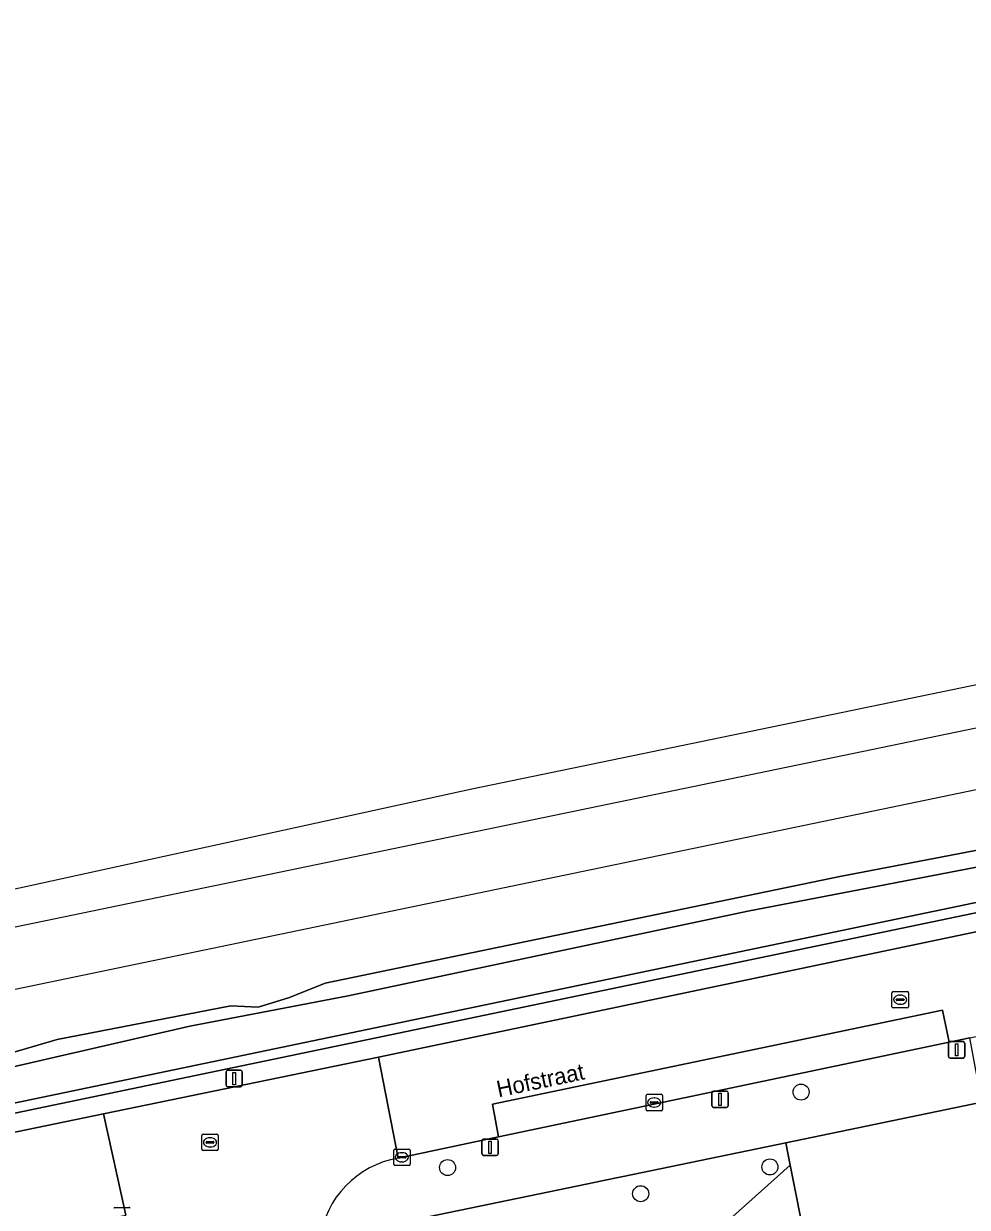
# Model space of a CAD drawing. Extents: x 162989 to 165008, y 383432 to 384338.
# Drawn here: x 163703.1 to 163760.7, y 384092.9 to 384165.1 of the extents above; entities that cross this region are included whole.
import ezdxf

# ---------------------------------------------------------------- set-up
doc = ezdxf.new("R2010")
doc.units = 0
for name, color, linetype in [('IMGEO_Boom', 7, 'Continuous'), ('IMGEO_Erf', 7, 'Continuous'), ('IMGEO_Grasland_overig', 7, 'Continuous'), ('IMGEO_Greppel_droge_sloot', 7, 'Continuous'), ('IMGEO_Groenvoorziening', 7, 'Continuous'), ('IMGEO_Haag', 7, 'Continuous'), ('IMGEO_Hek', 7, 'Continuous'), ('IMGEO_Kolk', 7, 'Continuous'), ('IMGEO_Lichtmast', 7, 'Continuous'), ('IMGEO_Openbare_ruimte_label', 7, 'Continuous'), ('IMGEO_Parkeervlak_gesloten', 7, 'Continuous'), ('IMGEO_Rijbaan_lokaal_gesloten', 7, 'Continuous'), ('IMGEO_Rijbaan_lokaal_open', 7, 'Continuous'), ('IMGEO_Rioolput', 7, 'Continuous'), ('IMGEO_Spoor', 7, 'Continuous'), ('IMGEO_Spoorbaan_halfverhard', 7, 'Continuous'), ('IMGEO_Voetpad_open', 7, 'Continuous')]:
    doc.layers.add(name, color=color, linetype=linetype)

msp = doc.modelspace()

# ---------------------------------------------------------------- linework, layer by layer
at = {"layer": 'IMGEO_Boom'}
for centre in [(163750.522, 384099.899), (163728.959, 384095.293), (163748.619, 384095.332), (163740.736, 384093.702)]:
    msp.add_circle(centre, 0.489, dxfattribs=at)
at = {"layer": 'IMGEO_Erf'}
msp.add_lwpolyline([(163792.173, 384090.826), (163791.594, 384093.683), (163788.952, 384093.148), (163788.117, 384092.979), (163787.216, 384092.796), (163786.191, 384093.378), (163781.507, 384100.39), (163782.154, 384100.521), (163787.257, 384101.551), (163793.132, 384102.737), (163796.06, 384103.375), (163799.731, 384104.15), (163799.112, 384107.083), (163796.27, 384106.482), (163795.055, 384106.225), (163786.299, 384104.419), (163779.935, 384103.1), (163765.327, 384100.074), (163761.535, 384099.294), (163749.589, 384096.809), (163749.862, 384095.435), (163753.778, 384075.735)], dxfattribs=at)
at = {"layer": 'IMGEO_Grasland_overig'}
for points in [[(163695.738, 384099.89), (163713.242, 384103.924), (163722.892, 384105.78), (163747.271, 384110.947), (163764.809, 384114.316), (163834.463, 384129.25)], [(163810.596, 384124.813), (163789.104, 384120.481), (163771.815, 384116.794), (163768.532, 384115.613), (163766.099, 384115.146), (163761.577, 384114.728), (163752.881, 384113.052), (163721.491, 384106.542), (163719.319, 384105.672), (163717.406, 384105.08), (163715.738, 384105.17), (163705.155, 384103.112), (163699.376, 384101.419)]]:
    msp.add_lwpolyline(points, dxfattribs=at)
at = {"layer": 'IMGEO_Greppel_droge_sloot'}
msp.add_lwpolyline([(163651.615, 384088.607), (163721.236, 384103.128), (163796.575, 384118.842), (163820.911, 384123.918), (163829.276, 384125.722), (163837.073, 384127.674), (163837.828, 384127.908), (163838.4, 384128.258), (163838.715, 384128.865), (163838.592, 384129.42), (163837.931, 384129.88), (163834.463, 384129.25), (163764.809, 384114.316), (163747.271, 384110.947), (163722.892, 384105.78), (163713.242, 384103.924), (163695.738, 384099.89)], dxfattribs=at)
at = {"layer": 'IMGEO_Groenvoorziening'}
for points in [[(163651.736, 384088.019), (163830.895, 384125.387), (163830.839, 384125.616), (163830.751, 384125.97), (163829.276, 384125.722), (163820.911, 384123.918), (163796.575, 384118.842), (163721.236, 384103.128), (163651.615, 384088.607)], [(163682.411, 384093.294), (163707.965, 384098.574), (163724.745, 384102.036), (163812.556, 384120.462), (163831.109, 384124.518), (163830.895, 384125.387), (163651.736, 384088.019)], [(163743.752, 384087.886), (163743.355, 384087.958), (163744.543, 384089.683), (163746.357, 384092.316), (163749.862, 384095.435), (163749.589, 384096.809), (163739.659, 384094.755), (163739.473, 384094.717), (163738.472, 384094.511), (163737.505, 384094.313), (163725.422, 384091.811), (163723.842, 384089.232), (163724.381, 384086.593)], [(163745.829, 384072.341), (163746.825, 384072.58), (163753.686, 384074.227), (163753.379, 384075.511), (163753.801, 384075.617), (163753.778, 384075.735), (163749.862, 384095.435), (163746.357, 384092.316), (163744.543, 384089.683)]]:
    msp.add_lwpolyline(points, dxfattribs=at)
at = {"layer": 'IMGEO_Haag'}
msp.add_lwpolyline([(163651.736, 384088.019), (163830.895, 384125.387), (163830.839, 384125.616), (163830.751, 384125.97), (163829.276, 384125.722), (163820.911, 384123.918), (163796.575, 384118.842), (163721.236, 384103.128), (163651.615, 384088.607)], dxfattribs=at)
at = {"layer": 'IMGEO_Hek'}
msp.add_lwpolyline([(163830.751, 384125.97), (163651.615, 384088.607), (163494.89, 384056.228), (163459.651, 384049.074)], dxfattribs=at)
at = {"layer": 'IMGEO_Kolk'}
for p, q in [((163741.061, 384098.839), (163741.061, 384099.691)), ((163741.136, 384099.765), (163741.988, 384099.765)), ((163741.549, 384099.545), (163741.574, 384099.545)), ((163742.062, 384099.691), (163742.062, 384098.839)), ((163741.988, 384098.765), (163741.136, 384098.765)), ((163741.32, 384099.259), (163741.32, 384099.271)), ((163741.758, 384099.222), (163741.36, 384099.222)), ((163741.363, 384099.308), (163741.761, 384099.308)), ((163741.572, 384098.985), (163741.547, 384098.985)), ((163741.804, 384099.271), (163741.804, 384099.259)), ((163725.671, 384095.497), (163725.671, 384096.349)), ((163725.746, 384096.423), (163726.598, 384096.423)), ((163725.93, 384095.917), (163725.93, 384095.929)), ((163726.368, 384095.88), (163725.97, 384095.88)), ((163725.973, 384095.966), (163726.371, 384095.966)), ((163726.159, 384096.203), (163726.184, 384096.203)), ((163726.414, 384095.929), (163726.414, 384095.917)), ((163726.672, 384096.349), (163726.672, 384095.497)), ((163726.598, 384095.423), (163725.746, 384095.423)), ((163726.182, 384095.643), (163726.157, 384095.643)), ((163708.67, 384092.869), (163709.522, 384092.869))]:
    msp.add_line(p, q, dxfattribs=at)
for points in [[(163741.061, 384098.839), (163741.061, 384099.691)], [(163741.136, 384099.765), (163741.988, 384099.765)], [(163742.062, 384099.691), (163742.062, 384098.839)], [(163741.988, 384098.765), (163741.136, 384098.765)], [(163725.671, 384095.497), (163725.671, 384096.349)], [(163725.746, 384096.423), (163726.598, 384096.423)], [(163726.672, 384096.349), (163726.672, 384095.497)], [(163726.598, 384095.423), (163725.746, 384095.423)], [(163708.67, 384092.869), (163709.522, 384092.869)]]:
    msp.add_lwpolyline(points, dxfattribs=at)
for centre, radius, start, end in [((163741.138, 384099.689), 0.0765, 91.55205, 178.44795), ((163741.138, 384099.689), 0.0765, 91.55205, 178.44795), ((163741.986, 384099.689), 0.0765, 1.55205, 88.44795), ((163741.986, 384099.689), 0.0765, 1.55205, 88.44795), ((163741.138, 384098.841), 0.0765, 181.55205, 268.44795), ((163741.138, 384098.841), 0.0765, 181.55205, 268.44795), ((163741.36, 384099.268), 0.0403, 85.87752, 175.75265), ((163741.357, 384099.258), 0.0366, 178.93798, 274.71019), ((163741.761, 384099.265), 0.043, 264.86636, 352.45326), ((163741.765, 384099.27), 0.0386, 1.73085, 96.63898), ((163741.986, 384098.841), 0.0765, 271.55205, 358.44795), ((163741.986, 384098.841), 0.0765, 271.55205, 358.44795), ((163725.748, 384096.347), 0.0765, 91.55205, 178.44795), ((163725.748, 384096.347), 0.0765, 91.55205, 178.44795), ((163725.97, 384095.926), 0.0403, 85.87752, 175.75265), ((163725.967, 384095.916), 0.0366, 178.93798, 274.71019), ((163726.371, 384095.923), 0.043, 264.86636, 352.45326), ((163726.375, 384095.928), 0.0386, 1.73085, 96.63898), ((163726.596, 384096.347), 0.0765, 1.55205, 88.44795), ((163726.596, 384096.347), 0.0765, 1.55205, 88.44795), ((163725.748, 384095.499), 0.0765, 181.55205, 268.44795), ((163725.748, 384095.499), 0.0765, 181.55205, 268.44795), ((163726.596, 384095.499), 0.0765, 271.55205, 358.44795), ((163726.596, 384095.499), 0.0765, 271.55205, 358.44795), ((163708.672, 384092.793), 0.0765, 91.55205, 178.44795), ((163708.672, 384092.793), 0.0765, 91.55205, 178.44795), ((163709.52, 384092.793), 0.0765, 1.55205, 88.44795), ((163709.52, 384092.793), 0.0765, 1.55205, 88.44795)]:
    msp.add_arc(centre, radius, start, end, dxfattribs=at)
for centre, major_axis, ratio, start_param, end_param in [((163741.548, 384099.265), (-0.387, 0.002), 0.722429, 4.712389, 7.853982), ((163741.573, 384099.265), (-0.39, 0.002), 0.717154, 1.570796, 4.712389), ((163726.158, 384095.923), (-0.387, 0.002), 0.722429, 4.712389, 7.853982), ((163726.183, 384095.923), (-0.39, 0.002), 0.717154, 1.570796, 4.712389)]:
    msp.add_ellipse(centre, major_axis=major_axis, ratio=ratio, start_param=start_param, end_param=end_param, dxfattribs=at)
at = {"layer": 'IMGEO_Lichtmast'}
for p, q in [((163759.509, 384102.079), (163759.509, 384102.879)), ((163759.509, 384102.879), (163759.509, 384102.079)), ((163759.609, 384102.979), (163760.399, 384102.979)), ((163760.399, 384102.979), (163759.609, 384102.979)), ((163760.499, 384102.879), (163760.499, 384102.079)), ((163760.499, 384102.079), (163760.499, 384102.879)), ((163760.399, 384101.979), (163759.609, 384101.979)), ((163759.609, 384101.979), (163760.399, 384101.979)), ((163715.447, 384100.328), (163715.447, 384101.128)), ((163715.447, 384101.128), (163715.447, 384100.328)), ((163715.547, 384101.228), (163716.337, 384101.228)), ((163716.337, 384101.228), (163715.547, 384101.228)), ((163716.437, 384101.128), (163716.437, 384100.328)), ((163716.437, 384100.328), (163716.437, 384101.128)), ((163716.337, 384100.228), (163715.547, 384100.228)), ((163715.547, 384100.228), (163716.337, 384100.228)), ((163745.084, 384099.064), (163745.084, 384099.864)), ((163745.084, 384099.864), (163745.084, 384099.064)), ((163745.184, 384099.964), (163745.974, 384099.964)), ((163745.974, 384099.964), (163745.184, 384099.964)), ((163746.074, 384099.864), (163746.074, 384099.064)), ((163746.074, 384099.064), (163746.074, 384099.864)), ((163745.974, 384098.964), (163745.184, 384098.964)), ((163745.184, 384098.964), (163745.974, 384098.964)), ((163731.054, 384096.134), (163731.054, 384096.934)), ((163731.054, 384096.934), (163731.054, 384096.134)), ((163731.154, 384097.034), (163731.944, 384097.034)), ((163731.944, 384097.034), (163731.154, 384097.034)), ((163732.044, 384096.934), (163732.044, 384096.134)), ((163732.044, 384096.134), (163732.044, 384096.934)), ((163731.944, 384096.034), (163731.154, 384096.034)), ((163731.154, 384096.034), (163731.944, 384096.034))]:
    msp.add_line(p, q, dxfattribs=at)
for points in [[(163759.929, 384102.854), (163760.079, 384102.854), (163760.079, 384102.104), (163759.929, 384102.104), (163759.929, 384102.854)], [(163715.867, 384101.103), (163716.017, 384101.103), (163716.017, 384100.353), (163715.867, 384100.353), (163715.867, 384101.103)], [(163745.504, 384099.839), (163745.654, 384099.839), (163745.654, 384099.089), (163745.504, 384099.089), (163745.504, 384099.839)], [(163731.474, 384096.909), (163731.624, 384096.909), (163731.624, 384096.159), (163731.474, 384096.159), (163731.474, 384096.909)]]:
    msp.add_lwpolyline(points, dxfattribs=at)
for centre, start, end in [((163759.609, 384102.879), 90, 180), ((163759.609, 384102.879), 90, 180), ((163760.399, 384102.879), 0, 90), ((163760.399, 384102.879), 360, 90), ((163759.609, 384102.079), 180, 270), ((163759.609, 384102.079), 180, 270), ((163760.399, 384102.079), 270, 0), ((163760.399, 384102.079), 270, 0), ((163715.547, 384101.128), 90, 180), ((163715.547, 384101.128), 90, 180), ((163716.337, 384101.128), 0, 90), ((163716.337, 384101.128), 360, 90), ((163715.547, 384100.328), 180, 270), ((163715.547, 384100.328), 180, 270), ((163716.337, 384100.328), 270, 0), ((163716.337, 384100.328), 270, 0), ((163745.184, 384099.864), 90, 180), ((163745.184, 384099.864), 90, 180), ((163745.974, 384099.864), 0, 90), ((163745.974, 384099.864), 360, 90), ((163745.184, 384099.064), 180, 270), ((163745.184, 384099.064), 180, 270), ((163745.974, 384099.064), 270, 0), ((163745.974, 384099.064), 270, 0), ((163731.154, 384096.934), 90, 180), ((163731.154, 384096.934), 90, 180), ((163731.944, 384096.934), 0, 90), ((163731.944, 384096.934), 360, 90), ((163731.154, 384096.134), 180, 270), ((163731.154, 384096.134), 180, 270), ((163731.944, 384096.134), 270, 0), ((163731.944, 384096.134), 270, 0)]:
    msp.add_arc(centre, 0.1, start, end, dxfattribs=at)
at = {"layer": 'IMGEO_Parkeervlak_gesloten'}
msp.add_lwpolyline([(163759.551, 384102.946), (163759.14, 384104.898), (163731.698, 384099.159), (163732.071, 384097.163)], close=True, dxfattribs=at)
at = {"layer": 'IMGEO_Rijbaan_lokaal_gesloten'}
for points in [[(163824.909, 384116.702), (163832.633, 384118.328), (163831.109, 384124.518), (163812.556, 384120.462), (163724.745, 384102.036), (163725.942, 384095.873), (163732.071, 384097.163), (163731.698, 384099.159), (163759.14, 384104.898), (163759.551, 384102.946), (163760.82, 384103.213), (163764.526, 384103.994), (163765.448, 384104.188), (163765.036, 384106.198), (163797.649, 384113.01), (163824.503, 384118.628)], [(163702.134, 384090.906), (163709.326, 384092.401), (163707.965, 384098.574), (163682.411, 384093.294), (163648.507, 384086.167), (163649.381, 384082.049), (163661.422, 384084.528), (163661.839, 384082.527), (163663.989, 384082.974), (163667.235, 384083.649), (163668.213, 384083.852), (163671.946, 384084.628), (163673.753, 384085.004), (163673.347, 384087.019), (163701.709, 384092.951)]]:
    msp.add_lwpolyline(points, close=True, dxfattribs=at)
at = {"layer": 'IMGEO_Rijbaan_lokaal_open'}
msp.add_lwpolyline([(163725.942, 384095.873), (163724.745, 384102.036), (163707.965, 384098.574), (163709.326, 384092.401)], dxfattribs=at)
msp.add_arc((163726.946, 384090.123), 5.837, 99.90719, 172.04964, dxfattribs=at)
at = {"layer": 'IMGEO_Rioolput'}
for p, q in [((163756.064, 384105.112), (163756.064, 384105.964)), ((163756.139, 384106.038), (163756.991, 384106.038)), ((163757.065, 384105.964), (163757.065, 384105.112)), ((163756.323, 384105.532), (163756.323, 384105.544)), ((163756.761, 384105.495), (163756.363, 384105.495)), ((163756.366, 384105.581), (163756.764, 384105.581)), ((163756.575, 384105.258), (163756.55, 384105.258)), ((163756.552, 384105.818), (163756.577, 384105.818)), ((163756.807, 384105.544), (163756.807, 384105.532)), ((163756.991, 384105.038), (163756.139, 384105.038)), ((163714.041, 384097.334), (163714.893, 384097.334)), ((163713.966, 384096.408), (163713.966, 384097.26)), ((163714.225, 384096.828), (163714.225, 384096.84)), ((163714.663, 384096.791), (163714.265, 384096.791)), ((163714.268, 384096.877), (163714.666, 384096.877)), ((163714.454, 384097.114), (163714.479, 384097.114)), ((163714.709, 384096.84), (163714.709, 384096.828)), ((163714.967, 384097.26), (163714.967, 384096.408)), ((163714.893, 384096.334), (163714.041, 384096.334)), ((163714.477, 384096.554), (163714.452, 384096.554))]:
    msp.add_line(p, q, dxfattribs=at)
for points in [[(163756.064, 384105.112), (163756.064, 384105.964)], [(163756.139, 384106.038), (163756.991, 384106.038)], [(163757.065, 384105.964), (163757.065, 384105.112)], [(163756.991, 384105.038), (163756.139, 384105.038)], [(163714.041, 384097.334), (163714.893, 384097.334)], [(163713.966, 384096.408), (163713.966, 384097.26)], [(163714.967, 384097.26), (163714.967, 384096.408)], [(163714.893, 384096.334), (163714.041, 384096.334)]]:
    msp.add_lwpolyline(points, dxfattribs=at)
for centre, radius, start, end in [((163756.141, 384105.962), 0.0765, 91.55205, 178.44795), ((163756.141, 384105.962), 0.0765, 91.55205, 178.44795), ((163756.989, 384105.962), 0.0765, 1.55205, 88.44795), ((163756.989, 384105.962), 0.0765, 1.55205, 88.44795), ((163756.363, 384105.541), 0.0403, 85.87752, 175.75265), ((163756.36, 384105.531), 0.0366, 178.93798, 274.71019), ((163756.764, 384105.538), 0.043, 264.86636, 352.45326), ((163756.768, 384105.543), 0.0386, 1.73085, 96.63898), ((163756.141, 384105.114), 0.0765, 181.55205, 268.44795), ((163756.141, 384105.114), 0.0765, 181.55205, 268.44795), ((163756.989, 384105.114), 0.0765, 271.55205, 358.44795), ((163756.989, 384105.114), 0.0765, 271.55205, 358.44795), ((163714.043, 384097.258), 0.0765, 91.55205, 178.44795), ((163714.043, 384097.258), 0.0765, 91.55205, 178.44795), ((163714.891, 384097.258), 0.0765, 1.55205, 88.44795), ((163714.891, 384097.258), 0.0765, 1.55205, 88.44795), ((163714.265, 384096.837), 0.0403, 85.87752, 175.75265), ((163714.262, 384096.827), 0.0366, 178.93798, 274.71019), ((163714.666, 384096.834), 0.043, 264.86636, 352.45326), ((163714.67, 384096.839), 0.0386, 1.73085, 96.63898), ((163714.043, 384096.41), 0.0765, 181.55205, 268.44795), ((163714.043, 384096.41), 0.0765, 181.55205, 268.44795), ((163714.891, 384096.41), 0.0765, 271.55205, 358.44795), ((163714.891, 384096.41), 0.0765, 271.55205, 358.44795)]:
    msp.add_arc(centre, radius, start, end, dxfattribs=at)
for centre, major_axis, ratio, start_param, end_param in [((163756.551, 384105.538), (-0.387, 0.002), 0.722429, 4.712389, 7.853982), ((163756.576, 384105.538), (-0.39, 0.002), 0.717154, 1.570796, 4.712389), ((163714.453, 384096.834), (-0.387, 0.002), 0.722429, 4.712389, 7.853982), ((163714.478, 384096.834), (-0.39, 0.002), 0.717154, 1.570796, 4.712389)]:
    msp.add_ellipse(centre, major_axis=major_axis, ratio=ratio, start_param=start_param, end_param=end_param, dxfattribs=at)
at = {"layer": 'IMGEO_Spoor'}
for points in [[(164788.231, 384335.773), (164684.182, 384314.23), (164649.743, 384306.978), (164549.034, 384286.117), (164446.504, 384264.637), (164353.435, 384245.24), (164284.243, 384230.902), (164214.646, 384216.358), (164173.585, 384207.909), (164102.605, 384193.066), (164031.754, 384178.409), (163810.752, 384132.353), (163673.071, 384103.86), (163574.904, 384083.455)], [(164789.572, 384332.389), (164775.58, 384329.429), (164644.744, 384302.256), (164570.629, 384286.722), (164345.336, 384239.894), (164220.116, 384213.747), (164092.662, 384187.275), (164071.527, 384182.957), (163942.979, 384156.119), (163900.983, 384147.477), (163806.025, 384127.659), (163575.669, 384079.775)]]:
    msp.add_lwpolyline(points, dxfattribs=at)
at = {"layer": 'IMGEO_Spoorbaan_halfverhard'}
for points in [[(163841.306, 384141.311), (163730.43, 384118.388), (163686.658, 384108.81)], [(163699.376, 384101.419), (163705.155, 384103.112), (163715.738, 384105.17), (163717.406, 384105.08), (163719.319, 384105.672), (163721.491, 384106.542), (163752.881, 384113.052), (163761.577, 384114.728), (163766.099, 384115.146), (163768.532, 384115.613), (163771.815, 384116.794), (163789.104, 384120.481), (163810.596, 384124.813)]]:
    msp.add_lwpolyline(points, dxfattribs=at)
at = {"layer": 'IMGEO_Voetpad_open'}
for points in [[(163749.589, 384096.809), (163761.535, 384099.294), (163760.82, 384103.213), (163759.551, 384102.946), (163732.071, 384097.163), (163725.942, 384095.873)], [(163721.165, 384090.93), (163725.422, 384091.811), (163737.505, 384094.313), (163738.472, 384094.511), (163739.473, 384094.717), (163739.659, 384094.755), (163749.589, 384096.809)]]:
    msp.add_lwpolyline(points, dxfattribs=at)
msp.add_arc((163726.946, 384090.123), 5.837, 99.90719, 172.04964, dxfattribs=at)

# ---------------------------------------------------------------- texts
at = {"layer": 'IMGEO_Openbare_ruimte_label'}
msp.add_text('Hofstraat', height=1, rotation=11.8267, dxfattribs=at).set_placement((163732.064, 384099.579))

doc.saveas('drawing.dxf')
